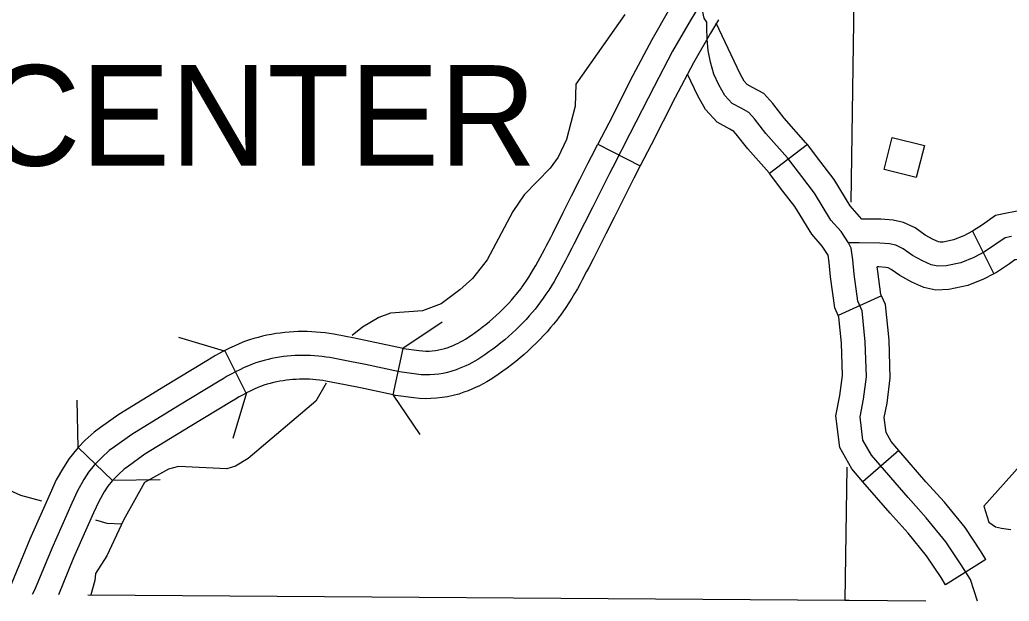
# Model space of a CAD drawing. Extents: x -19 to 366, y -4 to 359.
# Drawn here: x 137.894 to 138.484, y 192.02 to 192.367 of the extents above; entities that cross this region are included whole.
import ezdxf

# ---------------------------------------------------------------- set-up
doc = ezdxf.new("R2010")
doc.units = 0
for name, color, linetype in [('Level 2', 7, 'Continuous'), ('Level 31', 7, 'Continuous'), ('Level 32', 7, 'Continuous'), ('Level 35', 7, 'Continuous'), ('Level 38', 7, 'Continuous'), ('Level 5', 7, 'Continuous'), ('Level 56', 7, 'Continuous'), ('Level 57', 7, 'Continuous'), ('Level 60', 7, 'Continuous')]:
    doc.layers.add(name, color=color, linetype=linetype)

msp = doc.modelspace()

# ---------------------------------------------------------------- linework, layer by layer
at = {"layer": 'Level 2'}
msp.add_lwpolyline([(137.93438, 192.02377), (138.38591, 192.02061), (138.3885, 192.02059), (138.4342, 192.02028)], dxfattribs=at)
at = {"layer": 'Level 31'}
for p, q in [((138.23857, 192.2928), (138.26383, 192.2798)), ((138.26383, 192.2798), (138.26383, 192.2798)), ((138.11642, 192.1431), (138.1224, 192.17087)), ((137.92851, 192.11165), (137.94899, 192.09196))]:
    msp.add_line(p, q, dxfattribs=at)
for points in [[(138.3003, 192.37741), (138.29353, 192.3663), (138.28316, 192.34817), (138.27211, 192.3272), (138.25768, 192.2989), (138.24743, 192.27897), (138.24553, 192.27517), (138.24057, 192.2653), (138.23561, 192.25543), (138.23062, 192.24557), (138.2243, 192.23307), (138.22304, 192.23063), (138.22054, 192.22578), (138.21926, 192.22336), (138.2167, 192.21852), (138.21542, 192.21611), (138.21396, 192.21346), (138.21246, 192.21084), (138.21088, 192.20824), (138.20927, 192.20568), (138.20759, 192.20316), (138.20598, 192.20079), (138.20439, 192.1986), (138.20278, 192.19645), (138.20109, 192.19433), (138.19953, 192.19243), (138.19761, 192.19021), (138.1958, 192.18821), (138.19391, 192.18625), (138.19182, 192.18412), (138.18966, 192.18203), (138.18747, 192.17998), (138.18523, 192.17798), (138.18297, 192.17603), (138.18066, 192.17413), (138.17835, 192.17229), (138.17598, 192.17049), (138.1736, 192.16875), (138.17116, 192.16705), (138.1687, 192.1654), (138.16696, 192.1643), (138.16519, 192.16325), (138.16337, 192.16226), (138.16155, 192.16131), (138.15971, 192.16042), (138.15781, 192.15959), (138.15592, 192.15881), (138.15398, 192.15809), (138.15147, 192.15726), (138.14891, 192.15656), (138.14629, 192.15599), (138.14368, 192.15556), (138.14103, 192.15527), (138.13839, 192.1551), (138.13573, 192.15508), (138.13308, 192.15519), (138.13042, 192.15544), (138.12024, 192.15681), (138.09988, 192.1612), (138.09066, 192.16311), (138.07861, 192.1654), (138.07644, 192.16572), (138.07414, 192.16602), (138.07183, 192.16627), (138.0695, 192.16646), (138.0672, 192.1666), (138.06488, 192.16669), (138.06256, 192.16672), (138.06021, 192.16669), (138.0579, 192.1666), (138.05558, 192.16645), (138.05326, 192.16624), (138.05095, 192.16597), (138.04864, 192.16564), (138.04635, 192.16525), (138.04407, 192.1648), (138.04179, 192.1643), (138.03953, 192.16373), (138.0373, 192.16311), (138.03507, 192.16243), (138.03287, 192.16169), (138.03015, 192.16054), (138.02756, 192.15938), (138.02501, 192.15817), (138.02247, 192.15691), (138.01939, 192.15527), (138.01751, 192.15422), (138.01506, 192.15279), (138.01264, 192.15132), (137.98799, 192.1364), (137.96057, 192.11953), (137.95018, 192.11215), (137.94705, 192.10987), (137.94262, 192.10583), (137.93817, 192.10119), (137.9347, 192.09696), (137.93196, 192.09255), (137.92813, 192.08591), (137.92478, 192.07852), (137.9128, 192.05138)], [(138.28634, 192.38178), (138.2813, 192.37353), (138.27071, 192.35501), (138.2595, 192.33373), (138.24504, 192.30537), (138.23857, 192.2928)], [(138.31059, 192.36699), (138.30576, 192.35907), (138.29561, 192.34133), (138.28472, 192.32066), (138.27032, 192.29242), (138.26383, 192.2798)], [(138.19273, 192.20672), (138.19297, 192.20704), (138.19437, 192.20897), (138.19581, 192.21108), (138.19733, 192.21338), (138.19879, 192.21571), (138.20023, 192.21808), (138.20159, 192.22042), (138.20293, 192.22286), (138.20415, 192.22517), (138.2067, 192.22999), (138.20794, 192.23235), (138.21042, 192.23714), (138.21164, 192.23952), (138.21795, 192.25198), (138.22293, 192.26183), (138.22788, 192.27168), (138.23283, 192.28153), (138.23476, 192.2854), (138.23857, 192.2928)], [(138.26383, 192.2798), (138.2601, 192.27255), (138.25823, 192.26881), (138.25326, 192.25892), (138.24829, 192.24903), (138.2433, 192.23916), (138.23695, 192.22661), (138.23567, 192.22412), (138.23313, 192.21921), (138.23182, 192.21672), (138.22926, 192.21188), (138.22792, 192.20936), (138.22634, 192.20649), (138.22468, 192.2036), (138.22296, 192.20078), (138.22121, 192.19798), (138.21938, 192.19523), (138.2176, 192.19261), (138.21582, 192.19016), (138.21545, 192.18967)], [(138.1224, 192.17087), (138.12269, 192.17081), (138.13203, 192.16955), (138.13403, 192.16936), (138.13596, 192.16928), (138.13788, 192.1693), (138.1398, 192.16942), (138.14172, 192.16964), (138.14364, 192.16995), (138.14553, 192.17036), (138.14737, 192.17086), (138.14927, 192.17149), (138.15073, 192.17204), (138.15225, 192.17266), (138.15376, 192.17332), (138.15519, 192.17402), (138.15669, 192.17479), (138.15814, 192.17559), (138.15954, 192.17642), (138.16096, 192.17731), (138.16315, 192.17878), (138.16535, 192.18031), (138.1675, 192.18189), (138.16963, 192.1835), (138.17173, 192.18517), (138.17382, 192.18689), (138.17585, 192.18865), (138.17788, 192.19046), (138.17988, 192.19233), (138.18182, 192.1942), (138.18372, 192.19614), (138.18541, 192.1979), (138.18698, 192.19963), (138.18866, 192.20158), (138.19003, 192.20325), (138.19154, 192.20514), (138.19272, 192.20672)], [(138.21545, 192.18967), (138.21401, 192.18776), (138.21214, 192.18541), (138.2104, 192.18329), (138.20824, 192.18079), (138.20618, 192.17852), (138.20411, 192.17636), (138.20183, 192.17403), (138.19944, 192.17173), (138.19706, 192.1695), (138.19461, 192.16731), (138.19212, 192.16516), (138.18959, 192.16308), (138.18707, 192.16107), (138.18447, 192.1591), (138.18185, 192.15719), (138.17918, 192.15532), (138.17644, 192.15349), (138.17437, 192.15219), (138.17223, 192.15092), (138.17006, 192.14972), (138.16791, 192.14861), (138.16566, 192.14752), (138.16338, 192.14652), (138.1611, 192.14558), (138.15868, 192.14468), (138.15556, 192.14365), (138.15228, 192.14276), (138.14895, 192.14204), (138.14563, 192.14149), (138.14227, 192.14111), (138.13889, 192.1409), (138.13551, 192.14087), (138.13212, 192.14101), (138.1288, 192.14132), (138.11779, 192.14281), (138.11642, 192.1431)], [(138.1224, 192.17087), (138.10282, 192.17509), (138.09343, 192.17705), (138.08098, 192.17941), (138.07841, 192.17979), (138.07581, 192.18013), (138.07317, 192.18041), (138.07053, 192.18063), (138.06791, 192.18079), (138.06524, 192.1809), (138.06255, 192.18093), (138.05984, 192.18089), (138.05716, 192.18079), (138.05447, 192.18061), (138.0518, 192.18037), (138.04912, 192.18006), (138.04644, 192.17967), (138.0438, 192.17922), (138.04116, 192.17871), (138.03852, 192.17812), (138.03589, 192.17746), (138.03332, 192.17674), (138.03074, 192.17596), (138.02784, 192.17498), (138.02449, 192.17357), (138.02162, 192.17228), (138.0188, 192.17095), (138.01596, 192.16953), (138.01534, 192.1692)], [(138.01534, 192.1692), (138.0126, 192.16774), (138.01048, 192.16656), (138.00779, 192.165), (138.00527, 192.16346), (137.98059, 192.14852), (137.95272, 192.13138), (137.94188, 192.12368), (137.93805, 192.12089), (137.9327, 192.11601), (137.92851, 192.11165)], [(138.11642, 192.1431), (138.09694, 192.1473), (138.08789, 192.14918), (138.07623, 192.15139), (138.07447, 192.15165), (138.07247, 192.15192), (138.07049, 192.15213), (138.06848, 192.15229), (138.06649, 192.15242), (138.06452, 192.15249), (138.06257, 192.15252), (138.06059, 192.15249), (138.05863, 192.15241), (138.05668, 192.15229), (138.05473, 192.15211), (138.05278, 192.15188), (138.05084, 192.1516), (138.04891, 192.15128), (138.04698, 192.1509), (138.04506, 192.15047), (138.04317, 192.15), (138.04128, 192.14947), (138.0394, 192.1489), (138.0379, 192.14839), (138.03582, 192.14751), (138.0335, 192.14648), (138.03123, 192.1454), (138.02898, 192.14428), (138.0287, 192.14413), (138.01596, 192.16953)], [(138.02869, 192.14413), (138.02618, 192.14279), (138.02454, 192.14187), (138.02233, 192.14059), (138.02002, 192.13918), (137.99539, 192.12427), (137.96841, 192.10768), (137.95848, 192.10062), (137.95605, 192.09885), (137.95254, 192.09565), (137.94899, 192.09196)], [(137.92851, 192.11165), (137.92754, 192.11063), (137.92312, 192.10524), (137.91977, 192.09984), (137.91548, 192.09241), (137.91181, 192.08432), (137.89974, 192.05697), (137.88612, 192.02411)], [(137.94899, 192.09196), (137.9488, 192.09176), (137.94627, 192.08868), (137.94415, 192.08526), (137.94078, 192.07941), (137.93775, 192.07271), (137.92586, 192.0458), (137.91678, 192.02389)], [(137.9128, 192.05138), (137.90253, 192.02661), (137.90118, 192.024)]]:
    msp.add_lwpolyline(points, dxfattribs=at)
at = {"layer": 'Level 32'}
for p, q in [((138.36354, 192.29249), (138.34096, 192.27525)), ((138.46204, 192.24074), (138.47482, 192.21537)), ((138.40777, 192.20222), (138.38186, 192.19057)), ((138.41807, 192.10992), (138.3966, 192.09131)), ((138.47004, 192.04495), (138.446, 192.02982))]:
    msp.add_line(p, q, dxfattribs=at)
for points in [[(138.38812, 192.23386), (138.3836, 192.2406), (138.3776, 192.24745), (138.36771, 192.26359), (138.36026, 192.27337), (138.35169, 192.28461), (138.33884, 192.29917), (138.33195, 192.30789), (138.32859, 192.31171), (138.32406, 192.31415), (138.31871, 192.3171), (138.31438, 192.32184), (138.31081, 192.32809), (138.3078, 192.33449), (138.30583, 192.34165), (138.30439, 192.34865), (138.30378, 192.35539), (138.30358, 192.36228), (138.30348, 192.36566), (138.30191, 192.36805), (138.30097, 192.37248), (138.3003, 192.37741)], [(138.36354, 192.29249), (138.36267, 192.29363), (138.34974, 192.30828), (138.34286, 192.31699), (138.33757, 192.32301), (138.33086, 192.32662), (138.32762, 192.3284), (138.32593, 192.33026), (138.32342, 192.33464), (138.30915, 192.36499)], [(138.34096, 192.27525), (138.3407, 192.27559), (138.32793, 192.29006), (138.32103, 192.29879), (138.3196, 192.30041), (138.31727, 192.30167), (138.30981, 192.30579), (138.30283, 192.31342), (138.29819, 192.32153), (138.29205, 192.33458)], [(138.39601, 192.24799), (138.38908, 192.25591), (138.37945, 192.27162), (138.37156, 192.28198), (138.36354, 192.29249)], [(138.38186, 192.19057), (138.37985, 192.19505), (138.37729, 192.2135), (138.37648, 192.22223), (138.37595, 192.22648), (138.37588, 192.22661), (138.37232, 192.23193), (138.36612, 192.239), (138.35597, 192.25556), (138.34897, 192.26476), (138.34096, 192.27525)], [(138.55134, 192.22494), (138.54508, 192.22407), (138.5333, 192.22266), (138.53136, 192.22286), (138.52854, 192.22337), (138.5277, 192.22367), (138.52506, 192.22581), (138.52304, 192.22773), (138.51918, 192.2329), (138.51435, 192.23956), (138.5083, 192.2456), (138.50062, 192.2512), (138.49084, 192.25318), (138.48259, 192.25168), (138.47572, 192.25024), (138.46793, 192.24468), (138.46208, 192.24076), (138.46204, 192.24074)], [(138.46204, 192.24074), (138.45685, 192.23812), (138.45077, 192.23561), (138.44457, 192.23427), (138.44266, 192.23421), (138.44167, 192.23441), (138.43852, 192.23579), (138.4339, 192.2384), (138.42783, 192.24273), (138.42083, 192.24596), (138.41464, 192.24732), (138.40743, 192.24796), (138.39601, 192.24799)], [(138.48532, 192.23774), (138.48155, 192.23695), (138.47601, 192.233), (138.46925, 192.22847), (138.46277, 192.2252), (138.45502, 192.22199), (138.44629, 192.22011), (138.44144, 192.21996), (138.43737, 192.22079), (138.43216, 192.22307), (138.42626, 192.2264), (138.42067, 192.23039), (138.41627, 192.23242), (138.41248, 192.23325), (138.40678, 192.23376), (138.39435, 192.23379), (138.38812, 192.23386)], [(138.46511, 192.02007), (138.46081, 192.03296), (138.45526, 192.04177), (138.44614, 192.05549), (138.4345, 192.06979), (138.42358, 192.08187), (138.40172, 192.10709), (138.39669, 192.11618), (138.39497, 192.13012), (138.39703, 192.14048), (138.39873, 192.154), (138.3981, 192.17484), (138.39623, 192.19326), (138.39364, 192.19901), (138.3914, 192.21514), (138.3906, 192.22377), (138.38972, 192.23078), (138.38812, 192.23386)], [(138.55524, 192.1968), (138.54872, 192.1959), (138.53354, 192.19407), (138.52736, 192.19471), (138.52123, 192.19582), (138.5136, 192.19852), (138.50628, 192.20446), (138.50172, 192.2088), (138.4963, 192.21607), (138.49268, 192.22106), (138.48979, 192.22394), (138.4896, 192.22408), (138.48804, 192.2238), (138.48738, 192.22366), (138.48409, 192.22132), (138.47643, 192.21618), (138.47482, 192.21537)], [(138.47482, 192.21537), (138.46869, 192.21228), (138.45928, 192.20838), (138.44802, 192.20595), (138.44023, 192.20572), (138.43306, 192.20717), (138.4258, 192.21035), (138.41862, 192.21441), (138.4135, 192.21805), (138.41171, 192.21888), (138.41032, 192.21919), (138.40614, 192.21956), (138.40526, 192.21956)], [(138.40777, 192.20222), (138.40743, 192.20298), (138.40552, 192.21677), (138.40526, 192.21956)], [(138.41807, 192.10992), (138.41343, 192.11527), (138.41045, 192.12065), (138.40935, 192.12959), (138.41106, 192.13821), (138.41296, 192.15332), (138.41229, 192.17577), (138.41012, 192.19699), (138.40777, 192.20222)], [(138.3966, 192.09131), (138.39001, 192.09891), (138.38293, 192.11171), (138.38059, 192.13065), (138.383, 192.14275), (138.3845, 192.15468), (138.38392, 192.1739), (138.38233, 192.18953), (138.38186, 192.19057)], [(138.47004, 192.04495), (138.46719, 192.04949), (138.45759, 192.06392), (138.44529, 192.07904), (138.43421, 192.09129), (138.41807, 192.10992)], [(138.446, 192.02982), (138.44334, 192.03405), (138.43469, 192.04705), (138.42372, 192.06054), (138.41294, 192.07246), (138.3966, 192.09131)]]:
    msp.add_lwpolyline(points, dxfattribs=at)
at = {"layer": 'Level 35'}
for points in [[(138.25468, 192.37008), (138.22536, 192.32862), (138.22504, 192.31534), (138.21982, 192.29559), (138.21495, 192.28495), (138.21007, 192.27848), (138.19463, 192.26249), (138.18787, 192.2526), (138.17249, 192.22371), (138.16384, 192.21268), (138.1563, 192.20582), (138.14499, 192.19743), (138.13405, 192.19321), (138.11477, 192.192), (138.10797, 192.18932), (138.09817, 192.18359), (138.09196, 192.17859)], [(138.0764, 192.15006), (138.07032, 192.13943), (138.03001, 192.10514), (138.02246, 192.10056), (138.01718, 192.09902), (137.98843, 192.10043), (137.98239, 192.09888), (137.96806, 192.09086), (137.95567, 192.06843), (137.94555, 192.04715), (137.93879, 192.0365), (137.93843, 192.03232), (137.93604, 192.02376)], [(138.46887, 192.07665), (138.51216, 192.12519)], [(137.90695, 192.07975), (137.89443, 192.08315), (137.8878, 192.08601)], [(138.46887, 192.07665), (138.47173, 192.06723), (138.47576, 192.06448), (138.47937, 192.06361), (138.48487, 192.06278)], [(137.95433, 192.06601), (137.9458, 192.06639), (137.93912, 192.06828)]]:
    msp.add_lwpolyline(points, dxfattribs=at)
at = {"layer": 'Level 38'}
for points in [[(138.12213, 192.17093), (138.14569, 192.1868)], [(137.98848, 192.17766), (138.01566, 192.16937)], [(138.029, 192.14429), (138.02071, 192.11712)], [(138.13256, 192.11949), (138.11669, 192.14305)], [(137.92851, 192.11165), (137.92795, 192.14005)], [(137.9774, 192.09252), (137.94899, 192.09196)]]:
    msp.add_lwpolyline(points, dxfattribs=at)
at = {"layer": 'Level 5'}
for points in [[(138.40056, 193.00992), (138.38943, 192.25821)], [(138.38709, 192.09999), (138.38591, 192.02061)]]:
    msp.add_lwpolyline(points, dxfattribs=at)
at = {"layer": 'Level 56'}
msp.add_lwpolyline([(138.43334, 192.29192), (138.42847, 192.27282), (138.40931, 192.2777), (138.41418, 192.2968)], close=True, dxfattribs=at)
at = {"layer": 'Level 60'}
for points in [[(146.77834, 1.69699), (146.57878, 10.31313), (146.37852, 18.92942), (146.17757, 27.54584), (145.97591, 36.16241), (145.77356, 44.77911), (145.57052, 53.39596), (145.36679, 62.01295), (145.16236, 70.63008), (144.95724, 79.24735), (144.75142, 87.86477), (144.54492, 96.48232), (144.33773, 105.10002), (144.12986, 113.71787), (143.92129, 122.33585), (143.71204, 130.95398), (143.5021, 139.57225), (143.29148, 148.19067), (143.08018, 156.80923), (142.8682, 165.42794), (142.65553, 174.04679), (142.44218, 182.66579), (142.22816, 191.28493), (142.01345, 199.90421), (141.79807, 208.52365), (141.58202, 217.14322), (141.36528, 225.76295), (141.14788, 234.38282), (140.9298, 243.00284), (140.71105, 251.623), (140.49162, 260.24332), (140.27153, 268.86377), (140.05077, 277.48438), (139.82934, 286.10514), (139.60724, 294.72604), (139.38447, 303.34709), (139.16105, 311.96829), (138.93695, 320.58964), (138.7122, 329.21114), (138.48678, 337.83278), (138.2607, 346.45458)], [(139.44064, 1.53154), (139.25106, 10.14733), (139.06082, 18.76327), (138.86992, 27.37935), (138.67836, 35.99557), (138.48613, 44.61194), (138.29325, 53.22845), (138.09971, 61.84511), (137.9055, 70.46191), (137.71065, 79.07885), (137.51513, 87.69595), (137.31896, 96.31318), (137.12214, 104.93057), (136.92466, 113.54809), (136.72653, 122.16577), (136.52775, 130.78359), (136.32832, 139.40156), (136.12824, 148.01968), (135.9275, 156.63794), (135.72612, 165.25636), (135.5241, 173.87492), (135.32143, 182.49362), (135.11811, 191.11248), (134.91415, 199.73149), (134.70954, 208.35064), (134.50429, 216.96995), (134.2984, 225.5894), (134.09187, 234.209), (133.8847, 242.82876), (133.6769, 251.44866), (133.46845, 260.06872), (133.25937, 268.68892), (133.04965, 277.30928), (132.8393, 285.92978), (132.62831, 294.55044), (132.41669, 303.17125), (132.20444, 311.79221), (131.99156, 320.41333), (131.77805, 329.0346), (131.56391, 337.65601), (131.34914, 346.27759)], [(0, 189.51617), (7.11214, 189.52059), (14.22427, 189.53386), (21.33637, 189.55597), (28.44845, 189.58693), (35.56048, 189.62672), (42.67245, 189.67537), (49.78436, 189.73285), (56.89619, 189.79918), (64.00793, 189.87436), (71.11958, 189.95838), (78.23111, 190.05124), (85.34253, 190.15294), (92.45381, 190.26349), (99.56495, 190.38288), (106.67593, 190.51112), (113.78675, 190.6482), (120.89739, 190.79412), (128.00785, 190.94888), (135.11811, 191.11248), (142.22816, 191.28493), (149.33799, 191.46621), (156.44759, 191.65634), (163.55694, 191.85531), (170.66605, 192.06312), (177.77489, 192.27977), (184.88345, 192.50526), (191.99173, 192.73959), (199.09971, 192.98276), (206.20739, 193.23477), (213.31474, 193.49561), (220.42177, 193.7653), (227.52845, 194.04382), (234.63479, 194.33118), (241.74076, 194.62738), (248.84635, 194.93241), (255.95157, 195.24628), (263.05638, 195.56898), (270.16079, 195.90052), (277.26478, 196.24089), (284.36834, 196.5901), (291.47147, 196.94814), (298.57414, 197.31501), (305.67635, 197.69072), (312.77809, 198.07525), (319.87934, 198.46862), (326.9801, 198.87082), (334.08035, 199.28185), (341.18009, 199.7017)]]:
    msp.add_spline(points, degree=3, dxfattribs=at)

# ---------------------------------------------------------------- texts
at = {"layer": 'Level 57'}
msp.add_text('CENTER', height=0.06, dxfattribs=at).set_placement((137.87198, 192.27992))

doc.saveas('drawing.dxf')
